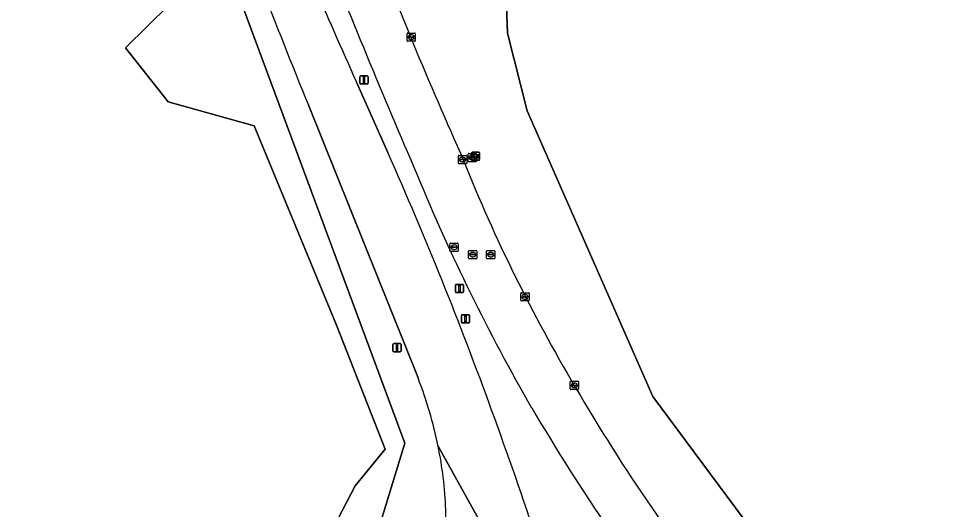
# Model space of a CAD drawing. Extents: x 154324 to 155744, y 382937 to 384188.
# Drawn here: x 155108.8 to 155221.6, y 383557.5 to 383617.3 of the extents above; entities that cross this region are included whole.
import ezdxf

# ---------------------------------------------------------------- set-up
doc = ezdxf.new("R2010")
doc.units = 0
for name, color, linetype in [('IMGEO_Berm_groen', 7, 'Continuous'), ('IMGEO_Brandkraan', 7, 'Continuous'), ('IMGEO_Groenvoorziening', 7, 'Continuous'), ('IMGEO_Kolk', 7, 'Continuous'), ('IMGEO_Lichtmast', 7, 'Continuous'), ('IMGEO_Loofbos', 7, 'Continuous'), ('IMGEO_Rijbaan_lokaal_gesloten', 7, 'Continuous'), ('IMGEO_Rijbaan_regionaal_gesloten', 7, 'Continuous'), ('IMGEO_Rioolput', 7, 'Continuous'), ('IMGEO_Verkeersbordpaal', 7, 'Continuous'), ('IMGEO_Verklikker', 7, 'Continuous')]:
    doc.layers.add(name, color=color, linetype=linetype)

msp = doc.modelspace()

# ---------------------------------------------------------------- linework, layer by layer
at = {"layer": 'IMGEO_Berm_groen'}
for points in [[(155222.07, 383544.67), (155203.18, 383548.21), (155186.08, 383571.22), (155170.74, 383606.03), (155168.37, 383615.47), (155167.78, 383630.81)], [(155149.95, 383609.54), (155153.77, 383600.97)]]:
    msp.add_lwpolyline(points, dxfattribs=at)
for centre, radius, start, end in [((155620.98, 383823), 517.14, 201.4076, 204.3791), ((155699.05, 383839.72), 587.2, 200.96938, 204.00171), ((156046.59, 383983.08), 968.94, 201.52567, 203.40143), ((154722.35, 383408.74), 472.3, 19.9071, 24.0168), ((155352.4, 383676.39), 204.25, 201.7009, 210.3342), ((155375.43, 383687.89), 235.79, 202.3468, 210.0361), ((155382.96, 383693.22), 239.13, 210.115, 218.3808), ((155389.69, 383698.05), 253.22, 210.4114, 218.4413), ((154719.72, 383405.09), 476.02, 16.0871, 20.2117)]:
    msp.add_arc(centre, radius, start, end, dxfattribs=at)
at = {"layer": 'IMGEO_Brandkraan'}
for p, q in [((155163.57, 383599.9), (155163.57, 383600.76)), ((155163.64, 383600.83), (155164.49, 383600.83)), ((155163.83, 383600.32), (155163.83, 383600.34)), ((155163.87, 383600.37), (155164.27, 383600.37)), ((155164.26, 383600.29), (155163.87, 383600.29)), ((155164.06, 383600.61), (155164.08, 383600.61)), ((155164.31, 383600.34), (155164.31, 383600.32)), ((155164.57, 383600.76), (155164.57, 383599.9)), ((155164.49, 383599.83), (155163.64, 383599.83)), ((155164.08, 383600.05), (155164.05, 383600.05))]:
    msp.add_line(p, q, dxfattribs=at)
for points in [[(155163.57, 383599.9), (155163.57, 383600.76)], [(155163.64, 383600.83), (155164.49, 383600.83)], [(155164.57, 383600.76), (155164.57, 383599.9)], [(155164.49, 383599.83), (155163.64, 383599.83)]]:
    msp.add_lwpolyline(points, dxfattribs=at)
for centre, radius, start, end in [((155163.64, 383600.76), 0.0765, 91.552, 178.448), ((155163.64, 383600.76), 0.0765, 91.552, 178.448), ((155163.87, 383600.33), 0.0403, 85.8775, 175.7526), ((155163.86, 383600.32), 0.0366, 178.938, 274.7102), ((155164.27, 383600.33), 0.043, 264.8664, 352.4533), ((155164.27, 383600.34), 0.0386, 1.7309, 96.639), ((155164.49, 383600.76), 0.0765, 1.552, 88.448), ((155164.49, 383600.76), 0.0765, 1.552, 88.448), ((155163.64, 383599.91), 0.0765, 181.552, 268.448), ((155163.64, 383599.91), 0.0765, 181.552, 268.448), ((155164.49, 383599.91), 0.0765, 271.552, 358.448), ((155164.49, 383599.91), 0.0765, 271.552, 358.448)]:
    msp.add_arc(centre, radius, start, end, dxfattribs=at)
for centre, major_axis, ratio, start_param, end_param in [((155164.05, 383600.33), (-0.387, 0.002), 0.722429, 4.712389, 7.853982), ((155164.08, 383600.33), (-0.39, 0.002), 0.717154, 1.570796, 4.712389)]:
    msp.add_ellipse(centre, major_axis=major_axis, ratio=ratio, start_param=start_param, end_param=end_param, dxfattribs=at)
at = {"layer": 'IMGEO_Groenvoorziening'}
for points in [[(155127.7, 383641.39), (155155.84, 383565.53), (155150.12, 383546.85), (155147.67, 383535.53), (155141.29, 383537.61), (155133.68, 383529.38), (155124.81, 383520.48), (155116, 383521.81), (155107.11, 383520.76), (155104.63, 383525.75), (155106.24, 383533.73), (155095.07, 383538.97), (155091.94, 383544.4), (155085.84, 383544.94), (155077.75, 383551.03), (155073.71, 383549.69), (155069.25, 383557.61), (155064.41, 383584.11), (155059.74, 383616.4), (155060.57, 383620.43)], [(155127.18, 383619), (155121.79, 383613.69), (155126.99, 383607.14), (155137.5, 383604.2), (155147.5, 383579.91), (155153.45, 383564.82), (155149.79, 383560.34), (155147.2, 383555.37), (155150.12, 383546.85), (155155.84, 383565.53), (155127.7, 383641.39)], [(155167.78, 383630.81), (155168.37, 383615.47), (155170.74, 383606.03), (155186.08, 383571.22), (155203.18, 383548.21), (155222.07, 383544.67), (155233.87, 383532.87), (155236.24, 383532.87), (155251.57, 383532.87), (155261.6, 383539.95), (155265.73, 383551.16), (155259.24, 383565.91), (155258.06, 383583.02), (155264.55, 383586.56), (155272.22, 383588.92), (155273.4, 383601.9), (155273.99, 383613.7), (155278.12, 383616.65), (155276.94, 383633.76)], [(155157.46, 383573.49), (155144.13, 383606.62)]]:
    msp.add_lwpolyline(points, dxfattribs=at)
for centre, radius, start, end in [((155693.52, 383832.02), 593.83, 199.16205, 202.30685), ((155110.88, 383555.22), 50.03, 11.5047, 21.4151), ((155111.22, 383555.36), 49.67, 2.4378, 11.4232), ((155115.77, 383556.4), 45.09, 317.9068, 1.366)]:
    msp.add_arc(centre, radius, start, end, dxfattribs=at)
at = {"layer": 'IMGEO_Kolk'}
for p, q in [((155156.12, 383614.57), (155156.12, 383615.42)), ((155156.19, 383615.5), (155157.05, 383615.5)), ((155156.38, 383614.99), (155156.38, 383615)), ((155156.42, 383615.04), (155156.82, 383615.04)), ((155156.82, 383614.95), (155156.42, 383614.95)), ((155156.61, 383615.28), (155156.63, 383615.28)), ((155156.86, 383615), (155156.86, 383614.99)), ((155157.12, 383615.42), (155157.12, 383614.57)), ((155157.05, 383614.5), (155156.19, 383614.5)), ((155156.63, 383614.72), (155156.6, 383614.72)), ((155162.39, 383599.66), (155162.39, 383600.52)), ((155162.46, 383600.59), (155163.31, 383600.59)), ((155162.65, 383600.08), (155162.65, 383600.1)), ((155162.69, 383600.13), (155163.09, 383600.13)), ((155162.88, 383600.37), (155162.9, 383600.37)), ((155163.13, 383600.1), (155163.13, 383600.08)), ((155163.39, 383600.52), (155163.39, 383599.66)), ((155163.31, 383599.59), (155162.46, 383599.59)), ((155163.08, 383600.05), (155162.69, 383600.05)), ((155162.9, 383599.81), (155162.87, 383599.81)), ((155169.99, 383582.95), (155169.99, 383583.8)), ((155170.07, 383583.87), (155170.92, 383583.87)), ((155170.25, 383583.37), (155170.25, 383583.38)), ((155170.29, 383583.42), (155170.69, 383583.42)), ((155170.69, 383583.33), (155170.29, 383583.33)), ((155170.48, 383583.65), (155170.5, 383583.65)), ((155170.73, 383583.38), (155170.73, 383583.37)), ((155170.99, 383583.8), (155170.99, 383582.95)), ((155170.92, 383582.87), (155170.07, 383582.87)), ((155170.5, 383583.09), (155170.48, 383583.09)), ((155176.01, 383572.16), (155176.01, 383573.01)), ((155176.09, 383573.09), (155176.94, 383573.09)), ((155177.01, 383573.01), (155177.01, 383572.16)), ((155176.94, 383572.09), (155176.09, 383572.09)), ((155176.27, 383572.58), (155176.27, 383572.59)), ((155176.31, 383572.63), (155176.71, 383572.63)), ((155176.71, 383572.54), (155176.31, 383572.54)), ((155176.5, 383572.87), (155176.52, 383572.87)), ((155176.52, 383572.31), (155176.5, 383572.31)), ((155176.75, 383572.59), (155176.75, 383572.58))]:
    msp.add_line(p, q, dxfattribs=at)
for points in [[(155156.12, 383614.57), (155156.12, 383615.42)], [(155156.19, 383615.5), (155157.05, 383615.5)], [(155157.12, 383615.42), (155157.12, 383614.57)], [(155157.05, 383614.5), (155156.19, 383614.5)], [(155162.39, 383599.66), (155162.39, 383600.52)], [(155162.46, 383600.59), (155163.31, 383600.59)], [(155163.39, 383600.52), (155163.39, 383599.66)], [(155163.31, 383599.59), (155162.46, 383599.59)], [(155169.99, 383582.95), (155169.99, 383583.8)], [(155170.07, 383583.87), (155170.92, 383583.87)], [(155170.99, 383583.8), (155170.99, 383582.95)], [(155170.92, 383582.87), (155170.07, 383582.87)], [(155176.01, 383572.16), (155176.01, 383573.01)], [(155176.09, 383573.09), (155176.94, 383573.09)], [(155177.01, 383573.01), (155177.01, 383572.16)], [(155176.94, 383572.09), (155176.09, 383572.09)]]:
    msp.add_lwpolyline(points, dxfattribs=at)
for centre, radius, start, end in [((155156.2, 383615.42), 0.0765, 91.552, 178.448), ((155156.2, 383615.42), 0.0765, 91.552, 178.448), ((155156.42, 383615), 0.0403, 85.8775, 175.7526), ((155156.41, 383614.99), 0.0366, 178.938, 274.7102), ((155156.82, 383615), 0.0386, 1.7309, 96.639), ((155156.82, 383615), 0.043, 264.8664, 352.4533), ((155157.04, 383615.42), 0.0765, 1.552, 88.448), ((155157.04, 383615.42), 0.0765, 1.552, 88.448), ((155156.2, 383614.57), 0.0765, 181.552, 268.448), ((155156.2, 383614.57), 0.0765, 181.552, 268.448), ((155157.04, 383614.57), 0.0765, 271.552, 358.448), ((155157.04, 383614.57), 0.0765, 271.552, 358.448), ((155162.46, 383600.52), 0.0765, 91.552, 178.448), ((155162.46, 383600.52), 0.0765, 91.552, 178.448), ((155162.69, 383600.09), 0.0403, 85.8775, 175.7526), ((155162.68, 383600.08), 0.0366, 178.938, 274.7102), ((155163.09, 383600.09), 0.043, 264.8664, 352.4533), ((155163.09, 383600.1), 0.0386, 1.7309, 96.639), ((155163.31, 383600.52), 0.0765, 1.552, 88.448), ((155163.31, 383600.52), 0.0765, 1.552, 88.448), ((155162.46, 383599.67), 0.0765, 181.552, 268.448), ((155162.46, 383599.67), 0.0765, 181.552, 268.448), ((155163.31, 383599.67), 0.0765, 271.552, 358.448), ((155163.31, 383599.67), 0.0765, 271.552, 358.448), ((155170.07, 383583.8), 0.0765, 91.552, 178.448), ((155170.07, 383583.8), 0.0765, 91.552, 178.448), ((155170.29, 383583.38), 0.0403, 85.8775, 175.7526), ((155170.29, 383583.37), 0.0366, 178.938, 274.7102), ((155170.7, 383583.38), 0.0386, 1.7309, 96.639), ((155170.69, 383583.37), 0.043, 264.8664, 352.4533), ((155170.92, 383583.8), 0.0765, 1.552, 88.448), ((155170.92, 383583.8), 0.0765, 1.552, 88.448), ((155170.07, 383582.95), 0.0765, 181.552, 268.448), ((155170.07, 383582.95), 0.0765, 181.552, 268.448), ((155170.92, 383582.95), 0.0765, 271.552, 358.448), ((155170.92, 383582.95), 0.0765, 271.552, 358.448), ((155176.09, 383573.01), 0.0765, 91.552, 178.448), ((155176.09, 383573.01), 0.0765, 91.552, 178.448), ((155176.94, 383573.01), 0.0765, 1.552, 88.448), ((155176.94, 383573.01), 0.0765, 1.552, 88.448), ((155176.09, 383572.16), 0.0765, 181.552, 268.448), ((155176.09, 383572.16), 0.0765, 181.552, 268.448), ((155176.31, 383572.59), 0.0403, 85.8775, 175.7526), ((155176.31, 383572.58), 0.0366, 178.938, 274.7102), ((155176.72, 383572.59), 0.0386, 1.7309, 96.639), ((155176.71, 383572.59), 0.043, 264.8664, 352.4533), ((155176.94, 383572.16), 0.0765, 271.552, 358.448), ((155176.94, 383572.16), 0.0765, 271.552, 358.448)]:
    msp.add_arc(centre, radius, start, end, dxfattribs=at)
for centre, major_axis, ratio, start_param, end_param in [((155156.61, 383615), (-0.387, 0.002), 0.722429, 4.712389, 7.853982), ((155156.63, 383615), (-0.39, 0.002), 0.717154, 1.570796, 4.712389), ((155162.87, 383600.09), (-0.387, 0.002), 0.722429, 4.712389, 7.853982), ((155162.9, 383600.09), (-0.39, 0.002), 0.717154, 1.570796, 4.712389), ((155170.48, 383583.37), (-0.387, 0.002), 0.722429, 4.712389, 7.853982), ((155170.5, 383583.37), (-0.39, 0.002), 0.717154, 1.570796, 4.712389), ((155176.5, 383572.59), (-0.387, 0.002), 0.722429, 4.712389, 7.853982), ((155176.52, 383572.59), (-0.39, 0.002), 0.717154, 1.570796, 4.712389)]:
    msp.add_ellipse(centre, major_axis=major_axis, ratio=ratio, start_param=start_param, end_param=end_param, dxfattribs=at)
at = {"layer": 'IMGEO_Lichtmast'}
for p, q in [((155150.48, 383610.29), (155151.26, 383610.29)), ((155151.26, 383610.29), (155150.48, 383610.29)), ((155150.38, 383609.4), (155150.38, 383610.19)), ((155150.38, 383610.19), (155150.38, 383609.4)), ((155151.26, 383609.3), (155150.48, 383609.3)), ((155150.48, 383609.3), (155151.26, 383609.3)), ((155151.36, 383610.19), (155151.36, 383609.4)), ((155151.36, 383609.4), (155151.36, 383610.19)), ((155162.01, 383583.99), (155162.01, 383584.79)), ((155162.01, 383584.79), (155162.01, 383583.99)), ((155162.11, 383584.89), (155162.9, 383584.89)), ((155162.9, 383584.89), (155162.11, 383584.89)), ((155163, 383584.79), (155163, 383583.99)), ((155163, 383583.99), (155163, 383584.79)), ((155162.9, 383583.89), (155162.11, 383583.89)), ((155162.11, 383583.89), (155162.9, 383583.89)), ((155162.74, 383580.29), (155162.74, 383581.09)), ((155162.74, 383581.09), (155162.74, 383580.29)), ((155162.84, 383581.19), (155163.63, 383581.19)), ((155163.63, 383581.19), (155162.84, 383581.19)), ((155163.73, 383581.09), (155163.73, 383580.29)), ((155163.73, 383580.29), (155163.73, 383581.09)), ((155163.63, 383580.19), (155162.84, 383580.19)), ((155162.84, 383580.19), (155163.63, 383580.19))]:
    msp.add_line(p, q, dxfattribs=at)
for points in [[(155150.79, 383610.17), (155150.95, 383610.17), (155150.95, 383609.42), (155150.79, 383609.42), (155150.79, 383610.17)], [(155162.43, 383584.76), (155162.58, 383584.76), (155162.58, 383584.01), (155162.43, 383584.01), (155162.43, 383584.76)], [(155163.16, 383581.06), (155163.31, 383581.06), (155163.31, 383580.31), (155163.16, 383580.31), (155163.16, 383581.06)]]:
    msp.add_lwpolyline(points, dxfattribs=at)
for centre, start, end in [((155150.48, 383610.19), 90, 180), ((155150.48, 383610.19), 90, 180), ((155151.26, 383610.19), 0, 90), ((155151.26, 383610.19), 360, 90), ((155150.48, 383609.4), 180, 270), ((155150.48, 383609.4), 180, 270), ((155151.26, 383609.4), 270, 0), ((155151.26, 383609.4), 270, 0), ((155162.11, 383584.79), 90, 180), ((155162.11, 383584.79), 90, 180), ((155162.9, 383584.79), 0, 90), ((155162.9, 383584.79), 360, 90), ((155162.11, 383583.99), 180, 270), ((155162.11, 383583.99), 180, 270), ((155162.9, 383583.99), 270, 0), ((155162.9, 383583.99), 270, 0), ((155162.84, 383581.09), 90, 180), ((155162.84, 383581.09), 90, 180), ((155163.63, 383581.09), 0, 90), ((155163.63, 383581.09), 360, 90), ((155162.84, 383580.29), 180, 270), ((155162.84, 383580.29), 180, 270), ((155163.63, 383580.29), 270, 0), ((155163.63, 383580.29), 270, 0)]:
    msp.add_arc(centre, 0.1, start, end, dxfattribs=at)
at = {"layer": 'IMGEO_Loofbos'}
msp.add_lwpolyline([(155107.11, 383520.76), (155116, 383521.81), (155124.81, 383520.48), (155133.68, 383529.38), (155141.29, 383537.61), (155147.67, 383535.53), (155150.12, 383546.85), (155147.2, 383555.37), (155149.79, 383560.34), (155153.45, 383564.82), (155147.5, 383579.91), (155137.5, 383604.2), (155126.99, 383607.14), (155121.79, 383613.69), (155127.18, 383619)], dxfattribs=at)
at = {"layer": 'IMGEO_Rijbaan_lokaal_gesloten'}
for centre, radius, start, end in [((155699.05, 383839.72), 587.2, 200.96938, 204.00171), ((156046.59, 383983.08), 968.94, 201.52567, 203.40143), ((155352.4, 383676.39), 204.25, 201.7009, 210.3342), ((155375.43, 383687.89), 235.79, 202.3468, 210.0361), ((155382.96, 383693.22), 239.13, 210.115, 218.3808), ((155389.69, 383698.05), 253.22, 210.4114, 218.4413)]:
    msp.add_arc(centre, radius, start, end, dxfattribs=at)
at = {"layer": 'IMGEO_Rijbaan_regionaal_gesloten'}
for points in [[(155153.77, 383600.97), (155149.95, 383609.54)], [(155144.13, 383606.62), (155157.46, 383573.49)], [(155159.91, 383565.2), (155167.11, 383552.22)], [(155167.11, 383552.22), (155159.91, 383565.2)]]:
    msp.add_lwpolyline(points, dxfattribs=at)
for centre, radius, start, end in [((155693.52, 383832.02), 593.83, 199.16205, 202.30685), ((155620.98, 383823), 517.14, 201.4076, 204.3791), ((154722.35, 383408.74), 472.3, 19.9071, 24.0168), ((155110.88, 383555.22), 50.03, 11.5047, 21.4151), ((154719.72, 383405.09), 476.02, 16.0871, 20.2117), ((155111.22, 383555.36), 49.67, 2.4378, 11.4232), ((155115.77, 383556.4), 45.09, 317.9068, 1.366)]:
    msp.add_arc(centre, radius, start, end, dxfattribs=at)
at = {"layer": 'IMGEO_Rioolput'}
for p, q in [((155161.42, 383589.91), (155162.27, 383589.91)), ((155161.35, 383588.99), (155161.35, 383589.84)), ((155162.27, 383588.91), (155161.42, 383588.91)), ((155161.6, 383589.41), (155161.6, 383589.42)), ((155162.04, 383589.37), (155161.64, 383589.37)), ((155161.65, 383589.46), (155162.04, 383589.46)), ((155161.83, 383589.69), (155161.86, 383589.69)), ((155161.86, 383589.13), (155161.83, 383589.13)), ((155162.09, 383589.42), (155162.09, 383589.41)), ((155162.35, 383589.84), (155162.35, 383588.99)), ((155163.62, 383588.09), (155163.62, 383588.94)), ((155163.7, 383589.01), (155164.55, 383589.01)), ((155164.11, 383588.79), (155164.14, 383588.79)), ((155164.63, 383588.94), (155164.63, 383588.09)), ((155165.81, 383588.09), (155165.81, 383588.94)), ((155165.89, 383589.01), (155166.74, 383589.01)), ((155166.3, 383588.79), (155166.33, 383588.79)), ((155166.82, 383588.94), (155166.82, 383588.09)), ((155164.55, 383588.01), (155163.7, 383588.01)), ((155163.88, 383588.51), (155163.88, 383588.52)), ((155164.32, 383588.47), (155163.92, 383588.47)), ((155163.93, 383588.56), (155164.32, 383588.56)), ((155164.13, 383588.23), (155164.11, 383588.23)), ((155164.37, 383588.52), (155164.37, 383588.51)), ((155166.74, 383588.01), (155165.89, 383588.01)), ((155166.07, 383588.51), (155166.07, 383588.52)), ((155166.51, 383588.47), (155166.11, 383588.47)), ((155166.12, 383588.56), (155166.51, 383588.56)), ((155166.32, 383588.23), (155166.3, 383588.23)), ((155166.56, 383588.52), (155166.56, 383588.51))]:
    msp.add_line(p, q, dxfattribs=at)
for points in [[(155161.42, 383589.91), (155162.27, 383589.91)], [(155161.35, 383588.99), (155161.35, 383589.84)], [(155162.27, 383588.91), (155161.42, 383588.91)], [(155162.35, 383589.84), (155162.35, 383588.99)], [(155163.62, 383588.09), (155163.62, 383588.94)], [(155163.7, 383589.01), (155164.55, 383589.01)], [(155164.63, 383588.94), (155164.63, 383588.09)], [(155165.81, 383588.09), (155165.81, 383588.94)], [(155165.89, 383589.01), (155166.74, 383589.01)], [(155166.82, 383588.94), (155166.82, 383588.09)], [(155164.55, 383588.01), (155163.7, 383588.01)], [(155166.74, 383588.01), (155165.89, 383588.01)]]:
    msp.add_lwpolyline(points, dxfattribs=at)
for centre, radius, start, end in [((155161.42, 383589.84), 0.0765, 91.552, 178.448), ((155161.42, 383589.84), 0.0765, 91.552, 178.448), ((155162.27, 383589.84), 0.0765, 1.552, 88.448), ((155162.27, 383589.84), 0.0765, 1.552, 88.448), ((155161.42, 383588.99), 0.0765, 181.552, 268.448), ((155161.42, 383588.99), 0.0765, 181.552, 268.448), ((155161.64, 383589.42), 0.0403, 85.8775, 175.7526), ((155161.64, 383589.41), 0.0366, 178.938, 274.7102), ((155162.05, 383589.42), 0.0386, 1.7309, 96.639), ((155162.05, 383589.41), 0.043, 264.8664, 352.4533), ((155162.27, 383588.99), 0.0765, 271.552, 358.448), ((155162.27, 383588.99), 0.0765, 271.552, 358.448), ((155163.7, 383588.94), 0.0765, 91.552, 178.448), ((155163.7, 383588.94), 0.0765, 91.552, 178.448), ((155164.55, 383588.94), 0.0765, 1.552, 88.448), ((155164.55, 383588.94), 0.0765, 1.552, 88.448), ((155165.89, 383588.94), 0.0765, 91.552, 178.448), ((155165.89, 383588.94), 0.0765, 91.552, 178.448), ((155166.74, 383588.94), 0.0765, 1.552, 88.448), ((155166.74, 383588.94), 0.0765, 1.552, 88.448), ((155163.7, 383588.09), 0.0765, 181.552, 268.448), ((155163.7, 383588.09), 0.0765, 181.552, 268.448), ((155163.92, 383588.52), 0.0403, 85.8775, 175.7526), ((155163.92, 383588.51), 0.0366, 178.938, 274.7102), ((155164.33, 383588.52), 0.0386, 1.7309, 96.639), ((155164.32, 383588.51), 0.043, 264.8664, 352.4533), ((155164.55, 383588.09), 0.0765, 271.552, 358.448), ((155164.55, 383588.09), 0.0765, 271.552, 358.448), ((155165.89, 383588.09), 0.0765, 181.552, 268.448), ((155165.89, 383588.09), 0.0765, 181.552, 268.448), ((155166.11, 383588.52), 0.0403, 85.8775, 175.7526), ((155166.11, 383588.51), 0.0366, 178.938, 274.7102), ((155166.52, 383588.52), 0.0386, 1.7309, 96.639), ((155166.51, 383588.51), 0.043, 264.8664, 352.4533), ((155166.74, 383588.09), 0.0765, 271.552, 358.448), ((155166.74, 383588.09), 0.0765, 271.552, 358.448)]:
    msp.add_arc(centre, radius, start, end, dxfattribs=at)
for centre, major_axis, ratio, start_param, end_param in [((155161.83, 383589.41), (-0.387, 0.002), 0.722429, 4.712389, 7.853982), ((155161.86, 383589.41), (-0.39, 0.002), 0.717154, 1.570796, 4.712389), ((155164.11, 383588.51), (-0.387, 0.002), 0.722429, 4.712389, 7.853982), ((155164.14, 383588.51), (-0.39, 0.002), 0.717154, 1.570796, 4.712389), ((155166.3, 383588.51), (-0.387, 0.002), 0.722429, 4.712389, 7.853982), ((155166.33, 383588.51), (-0.39, 0.002), 0.717154, 1.570796, 4.712389)]:
    msp.add_ellipse(centre, major_axis=major_axis, ratio=ratio, start_param=start_param, end_param=end_param, dxfattribs=at)
at = {"layer": 'IMGEO_Verkeersbordpaal'}
for p, q in [((155154.4, 383576.77), (155154.4, 383577.57)), ((155154.4, 383577.57), (155154.4, 383576.77)), ((155154.5, 383577.67), (155155.29, 383577.67)), ((155155.29, 383577.67), (155154.5, 383577.67)), ((155155.39, 383577.57), (155155.39, 383576.77)), ((155155.39, 383576.77), (155155.39, 383577.57)), ((155155.29, 383576.67), (155154.5, 383576.67)), ((155154.5, 383576.67), (155155.29, 383576.67))]:
    msp.add_line(p, q, dxfattribs=at)
msp.add_lwpolyline([(155154.82, 383577.54), (155154.97, 383577.54), (155154.97, 383576.79), (155154.82, 383576.79), (155154.82, 383577.54)], dxfattribs=at)
for centre, start, end in [((155154.5, 383577.57), 90, 180), ((155154.5, 383577.57), 90, 180), ((155155.29, 383577.57), 0, 90), ((155155.29, 383577.57), 360, 90), ((155154.5, 383576.77), 180, 270), ((155154.5, 383576.77), 180, 270), ((155155.29, 383576.77), 270, 0), ((155155.29, 383576.77), 270, 0)]:
    msp.add_arc(centre, 0.1, start, end, dxfattribs=at)
at = {"layer": 'IMGEO_Verklikker'}
for p, q in [((155163.97, 383600.1), (155163.97, 383600.9)), ((155163.97, 383600.9), (155163.97, 383600.1)), ((155164.07, 383601), (155164.86, 383601)), ((155164.86, 383601), (155164.07, 383601)), ((155164.96, 383600.9), (155164.96, 383600.1)), ((155164.96, 383600.1), (155164.96, 383600.9)), ((155164.86, 383600), (155164.07, 383600)), ((155164.07, 383600), (155164.86, 383600))]:
    msp.add_line(p, q, dxfattribs=at)
for points in [[(155164.07, 383600.73), (155164.86, 383600.73), (155164.86, 383600.27), (155164.07, 383600.27), (155164.07, 383600.73)], [(155164.14, 383600.67), (155164.14, 383600.33), (155164.79, 383600.33), (155164.79, 383600.67), (155164.14, 383600.67)]]:
    msp.add_lwpolyline(points, dxfattribs=at)
for centre, start, end in [((155164.07, 383600.9), 90, 180), ((155164.07, 383600.9), 90, 180), ((155164.07, 383600.1), 180, 270), ((155164.07, 383600.1), 180, 270), ((155164.86, 383600.9), 0, 90), ((155164.86, 383600.9), 360, 90), ((155164.86, 383600.1), 270, 0), ((155164.86, 383600.1), 270, 0)]:
    msp.add_arc(centre, 0.1, start, end, dxfattribs=at)

doc.saveas('drawing.dxf')
